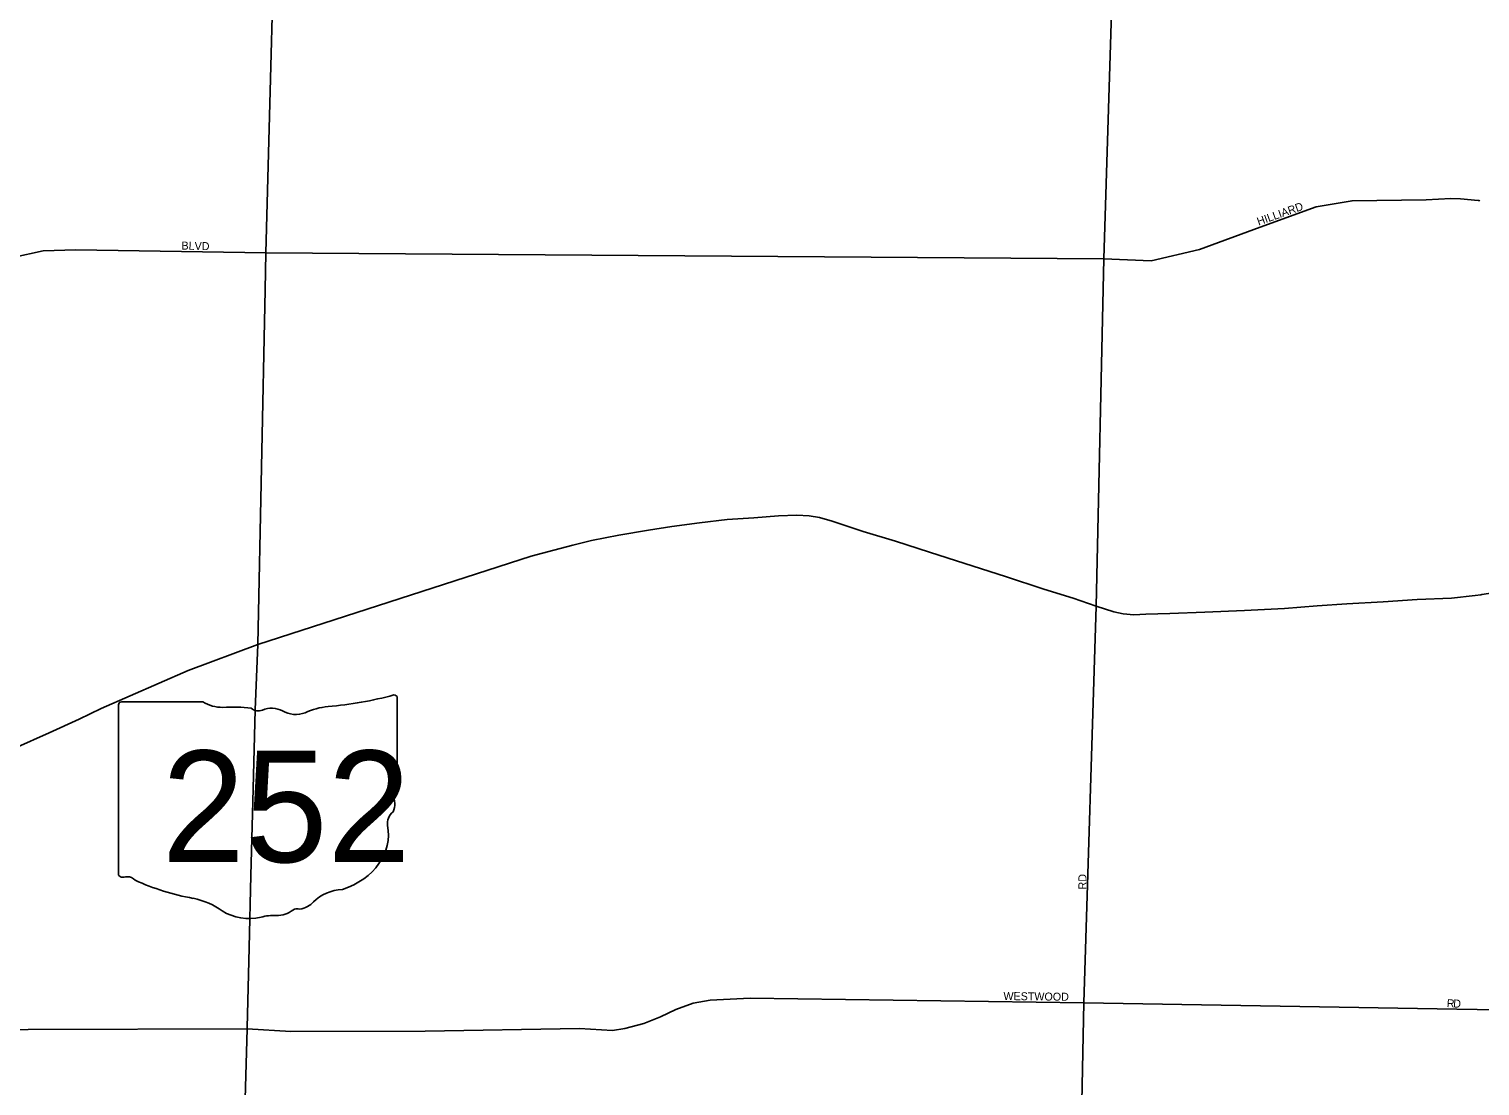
# Model space of a CAD drawing. Extents: x -561 to 1170, y 0 to 846.
# Drawn here: x 84.16 to 108.63, y 237.54 to 255.36 of the extents above; entities that cross this region are included whole.
import ezdxf

# ---------------------------------------------------------------- set-up
doc = ezdxf.new("R2010")
doc.units = 0
for name, color, linetype in [('GM_X_City_Street', 7, 'Continuous'), ('GM_X_City_Street_Text', 7, 'Continuous'), ('GM_X_State_Location', 7, 'Continuous'), ('GM_X_State_Route', 7, 'Continuous'), ('GM_X_State_Shield', 7, 'Continuous'), ('GM_X_US_Route', 7, 'Continuous')]:
    doc.layers.add(name, color=color, linetype=linetype)

msp = doc.modelspace()

# ---------------------------------------------------------------- linework, layer by layer
at = {"layer": 'GM_X_City_Street'}
for points in [[(101.913, 236.988), (101.952, 238.94), (102.16, 245.628), (102.292, 251.483), (102.565, 260.337)], [(83.893, 251.507), (84.4, 251.615), (84.954, 251.633), (88.158, 251.582), (102.292, 251.483), (103.087, 251.446), (103.905, 251.639), (104.928, 252.016), (105.873, 252.358), (106.478, 252.461), (107.726, 252.479), (108.142, 252.501), (108.304, 252.491), (108.601, 252.468), (108.615, 252.466), (108.634, 252.462)], [(74.802, 239.028), (74.898, 238.841), (75.077, 238.614), (75.233, 238.506), (75.385, 238.457), (75.536, 238.441), (76.859, 238.437), (80.16, 238.446), (80.452, 238.479), (87.842, 238.502), (88.577, 238.455), (90.845, 238.463), (93.449, 238.504), (94.006, 238.472), (94.211, 238.505), (94.535, 238.592), (94.816, 238.705), (95.075, 238.825), (95.367, 238.933), (95.653, 238.982), (96.328, 239.016), (101.952, 238.94), (108.245, 238.832)], [(108.245, 238.832), (108.929, 238.82), (116.18, 238.695), (124.469, 238.57)]]:
    msp.add_lwpolyline(points, dxfattribs=at)
at = {"layer": 'GM_X_State_Route'}
for points in [[(88.145, 250.96), (88.158, 251.582), (88.356, 258.927)], [(88.022, 244.983), (88.145, 250.96)], [(87.622, 230.126), (87.624, 230.229), (87.641, 231.002), (87.668, 232.128), (87.695, 233.292), (87.733, 234.596), (87.777, 236.02), (87.81, 237.319), (87.842, 238.502), (87.842, 238.52), (87.875, 239.873), (87.907, 241.086), (87.94, 242.336), (87.978, 243.878), (88.022, 244.983)]]:
    msp.add_lwpolyline(points, dxfattribs=at)
at = {"layer": 'GM_X_State_Shield'}
for p, q in [((87.097, 244.011), (85.721, 244.011)), ((90.373, 242.59), (90.373, 244.082)), ((85.675, 243.962), (85.675, 241.109)), ((90.373, 242.59), (90.373, 242.59))]:
    msp.add_line(p, q, dxfattribs=at)
for centre, major_axis, start_param, end_param in [((85.729, 243.968), (0.0544, 0), 1.712693, 3.28349), ((87.425, 244.343), (0.528, 0), 4.042523, 4.731795), ((88.7, 247.901), (4.983, 0), 4.814394, 5.042369), ((90.321, 244.088), (0.0523, 0), 6.141152, 7.989035), ((87.6, 242.41), (1.895, 0), 1.404758, 1.657858), ((88.03, 243.983), (0.152, 0), 3.836095, 5.185415), ((88.254, 243.653), (0.317, 0), 0.950623, 2.079405), ((88.663, 244.106), (0.381, 0), 4.081561, 5.145723), ((89.335, 243.14), (1.002, 0), 1.699011, 2.107814), ((90.361, 242.48), (0.0809, 0), 1.883978, 3.671073), ((90.318, 242.584), (0.056, 0), 5.05454, 6.418171), ((89.846, 242.292), (0.486, 0), 5.934695, 6.695948), ((90.561, 241.965), (0.354, 0), 2.387724, 3.262537), ((88.979, 241.775), (1.246, 0), 5.101752, 6.440018), ((85.729, 241.103), (0.0549, 0), 3.00124, 4.508301), ((85.738, 241.395), (0.419, 0), 4.665946, 4.897461), ((85.823, 240.945), (0.151, 0), 0.519207, 1.627899), ((87.731, 243.508), (3.598, 0), 4.195997, 4.488961), ((89.504, 240.308), (0.683, 0), 1.647645, 2.488434), ((86.658, 239.828), (1.126, 0), 0.823519, 1.323587), ((88.64, 240.833), (0.403, 0), 4.937069, 5.64225), ((87.876, 240.931), (0.714, 0), 4.026481, 4.996735), ((88.289, 239.944), (0.587, 0), 1.495662, 1.94098), ((88.341, 240.717), (0.381, 0), 4.691044, 5.507374), ((88.685, 240.441), (0.107, 0), 1.147584, 2.315152)]:
    msp.add_ellipse(centre, major_axis=major_axis, ratio=0.8, start_param=start_param, end_param=end_param, dxfattribs=at)
at = {"layer": 'GM_X_US_Route'}
for points in [[(88.022, 244.983), (92.63, 246.469), (93.014, 246.572), (93.333, 246.653), (93.652, 246.734), (94.112, 246.821), (94.61, 246.907), (95.005, 246.967), (95.47, 247.032), (95.94, 247.086), (96.389, 247.118), (96.806, 247.15), (97.114, 247.161), (97.32, 247.15), (97.493, 247.123), (97.709, 247.058), (98.234, 246.885), (98.775, 246.722), (99.348, 246.538), (99.948, 246.348), (100.635, 246.126), (101.279, 245.915), (101.776, 245.763), (102.16, 245.628), (102.458, 245.53), (102.614, 245.498), (102.798, 245.482), (102.998, 245.492), (103.404, 245.503), (103.994, 245.525), (104.664, 245.551), (105.335, 245.589), (105.887, 245.632), (106.39, 245.665), (107.001, 245.702), (107.574, 245.74), (108.155, 245.761), (108.551, 245.808)], [(108.551, 245.808), (108.649, 245.82), (108.664, 245.822), (109.075, 245.883), (109.41, 245.955), (109.804, 246.054), (110.323, 246.196), (111.004, 246.366), (111.615, 246.52), (112.264, 246.696), (113.059, 246.893), (113.664, 247.058), (114.264, 247.217), (114.783, 247.344)], [(74.513, 238.891), (74.548, 238.908), (74.802, 239.028), (75.327, 239.276), (75.965, 239.584), (76.652, 239.898), (77.166, 240.13), (77.755, 240.406), (78.345, 240.688), (79.005, 240.991), (79.697, 241.31), (80.276, 241.569), (80.556, 241.696), (80.838, 241.824), (81.477, 242.127), (82.093, 242.408), (82.737, 242.694), (83.332, 242.97), (83.927, 243.23), (84.506, 243.49), (85.009, 243.722), (85.382, 243.901), (86.846, 244.544), (88.022, 244.983)]]:
    msp.add_lwpolyline(points, dxfattribs=at)

# ---------------------------------------------------------------- texts
at = {"layer": 'GM_X_City_Street_Text'}
for s, rotation, p in [('HILLIARD', 19.536, (104.901, 252.042)), ('BLVD', 358.4934, (86.734, 251.639)), ('RD', 90, (101.997, 240.851)), ('WESTWOOD', 359.2931, (100.597, 238.987)), ('R', 356.4032, (108.071, 238.868)), ('D', 357.6928, (108.181, 238.862))]:
    msp.add_text(s, height=0.135, rotation=rotation, dxfattribs=at).set_placement(p)
at = {"layer": 'GM_X_State_Location'}
for s in ['s', 'r']:
    msp.add_text(s, height=0.0027, dxfattribs=at).set_placement((87.971, 242.346))
msp.add_text('252', height=0.0027, rotation=0, dxfattribs=at).set_placement((87.018, 242.15))
at = {"layer": 'GM_X_State_Shield'}
msp.add_text('252', height=1.8795, dxfattribs=at).set_placement((86.404, 241.311))

doc.saveas('drawing.dxf')
